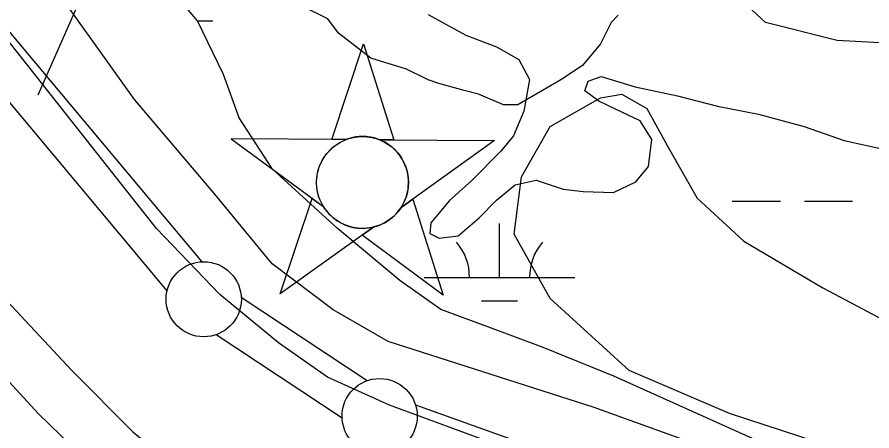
# Model space of a CAD drawing. Extents: x 3297772 to 3335630, y 634068 to 659439.
# Drawn here: x 3320374 to 3320942, y 645425 to 645700 of the extents above; entities that cross this region are included whole.
import ezdxf

# ---------------------------------------------------------------- set-up
doc = ezdxf.new("R2010")
doc.units = 0
for name, color, linetype in [('V-CHAN-NAID', 7, 'Continuous'), ('V-FLOD-BASE', 7, 'Continuous'), ('V-LEVE-TOET', 7, 'Continuous'), ('V-RIVR-RANG', 7, 'Continuous'), ('V-SITE-VEGE', 7, 'Continuous'), ('V-SURV-LINE', 7, 'Continuous'), ('V-TOPO-SHOR', 7, 'Continuous'), ('V-WETL-SWMP', 7, 'Continuous')]:
    doc.layers.add(name, color=color, linetype=linetype)

msp = doc.modelspace()

# ---------------------------------------------------------------- linework, layer by layer
at = {"layer": 'V-CHAN-NAID'}
for points in [[(3320592.73, 645618.94), (3320583.15, 645619.01), (3320604.27, 645682.49), (3320624.5, 645618.71), (3320614.91, 645618.78), (3320613.33, 645619.36), (3320611.24, 645619.98), (3320609.2, 645620.43), (3320607.16, 645620.74), (3320605.99, 645620.85), (3320604.46, 645620.93), (3320602.74, 645620.93), (3320601.37, 645620.86), (3320599.46, 645620.66), (3320598.1, 645620.44), (3320596.31, 645620.06), (3320594.78, 645619.64), (3320593.75, 645619.31)], [(3320592.73, 645618.94), (3320516.24, 645619.48), (3320577.81, 645574.08), (3320576.69, 645575.99), (3320575.88, 645577.62), (3320575.06, 645579.59), (3320574.36, 645581.64), (3320574, 645582.96), (3320573.64, 645584.59), (3320573.39, 645586.03), (3320573.2, 645587.63), (3320573.1, 645589.37), (3320573.08, 645590.95), (3320573.19, 645593.02), (3320573.37, 645594.64), (3320573.77, 645596.84), (3320574.25, 645598.77), (3320574.85, 645600.65), (3320575.5, 645602.33), (3320576.23, 645603.92), (3320577.04, 645605.46), (3320578.11, 645607.19), (3320579.14, 645608.66), (3320580.14, 645609.93), (3320581.14, 645611.08), (3320582.45, 645612.41), (3320583.5, 645613.38), (3320585.22, 645614.78), (3320586.43, 645615.65), (3320588.12, 645616.72), (3320589.85, 645617.66), (3320591.29, 645618.35)], [(3320614.91, 645618.78), (3320691.4, 645618.24), (3320629.2, 645573.72), (3320630.11, 645575.2), (3320631.09, 645577.05), (3320631.8, 645578.64), (3320632.54, 645580.59), (3320633.08, 645582.38), (3320633.48, 645584.02), (3320633.84, 645586.03), (3320634.03, 645587.6), (3320634.15, 645589.8), (3320634.12, 645591.87), (3320633.94, 645594.09), (3320633.67, 645595.84), (3320633.18, 645598.08), (3320632.54, 645600.22), (3320631.79, 645602.2), (3320631.14, 645603.64), (3320630.13, 645605.56), (3320629.07, 645607.28), (3320627.86, 645608.98), (3320626.6, 645610.52), (3320625.33, 645611.89), (3320623.69, 645613.42), (3320621.95, 645614.83), (3320620.27, 645616.01), (3320618.38, 645617.14), (3320616.91, 645617.9)], [(3320611.17, 645560.81), (3320548.96, 645516.29), (3320570.09, 645579.77), (3320577.81, 645574.08), (3320578.44, 645573.12), (3320579.82, 645571.26), (3320581.04, 645569.84), (3320582.5, 645568.34), (3320583.89, 645567.09), (3320585.35, 645565.93), (3320586.75, 645564.94), (3320588.43, 645563.91), (3320590.14, 645563), (3320591.93, 645562.19), (3320593.38, 645561.63), (3320595.01, 645561.1), (3320597.23, 645560.54), (3320598.76, 645560.25), (3320600.79, 645559.99), (3320602.33, 645559.89), (3320604.19, 645559.87), (3320605.88, 645559.95), (3320607.59, 645560.12), (3320609.49, 645560.43)], [(3320629.2, 645573.72), (3320636.99, 645579.3), (3320657.22, 645515.52), (3320603.37, 645555.23), (3320611.17, 645560.81), (3320612.83, 645561.29), (3320614.44, 645561.85), (3320616.6, 645562.76), (3320618.34, 645563.64), (3320620.2, 645564.76), (3320621.94, 645565.97), (3320623.49, 645567.21), (3320624.78, 645568.38), (3320626.17, 645569.8), (3320627.37, 645571.2), (3320628.49, 645572.68)]]:
    msp.add_lwpolyline(points, close=True, dxfattribs=at)
msp.add_circle((3320603.62, 645590.4), 30.54, dxfattribs=at)
at = {"layer": 'V-FLOD-BASE'}
msp.add_lwpolyline([(3321878.23, 645054.73), (3321671.57, 645086.35), (3321602.76, 645098.51), (3321550.53, 645109.99), (3321492.73, 645129.33), (3321254.35, 645212.18), (3321139.5, 645255.61), (3320921.68, 645335.44), (3320761.72, 645389.61), (3320688.84, 645417.54), (3320621.52, 645442.34), (3320580.31, 645461.01), (3320547.76, 645483.69), (3320508.82, 645515.81), (3320466.64, 645559.75), (3320403.66, 645639.88), (3320311.2, 645756.94)], dxfattribs=at)
at = {"layer": 'V-LEVE-TOET'}
for points in [[(3318948.75, 646161.28), (3319040.63, 646127.96), (3319139.62, 646094.69), (3319302.74, 646039.75), (3319440.54, 645992.53), (3319640.86, 645927.59), (3319819.04, 645868.02), (3320038.42, 645788.98), (3320082.03, 645767.17), (3320110.54, 645756.32), (3320147.75, 645745.52), (3320169.15, 645735.4), (3320186.61, 645723.67), (3320202.57, 645701.66), (3320224.88, 645674.96), (3320318.09, 645564.23), (3320410.43, 645465.34), (3320451.01, 645424.55), (3320501.07, 645383.03)], [(3322034.1, 645097.89), (3322012.92, 645103.48), (3321869.83, 645117.48), (3321683.21, 645143.03), (3321566.21, 645154.84), (3321502.09, 645173.35), (3321387.29, 645208.88), (3321290.63, 645247.7), (3321198.76, 645281.02), (3321114.78, 645314.39), (3320957.19, 645368.58), (3320757.6, 645440.64), (3320620.62, 645484.7), (3320584.13, 645505.78), (3320543.62, 645536.3), (3320505.38, 645582.64), (3320452, 645645.46), (3320390.56, 645731.93), (3320330, 645806.55)]]:
    msp.add_lwpolyline(points, dxfattribs=at)
at = {"layer": 'V-RIVR-RANG'}
msp.add_line((3320388.1, 645648.64), (3320792.65, 646570.8), dxfattribs=at)
at = {"layer": 'V-SITE-VEGE'}
for points in [[(3320773.55, 645701.56), (3320768.78, 645696.79), (3320761.63, 645682.48), (3320749.71, 645668.17), (3320735.41, 645658.63), (3320706.8, 645641.93), (3320697.26, 645641.93), (3320680.57, 645649.09), (3320671.04, 645651.47), (3320654.35, 645656.24), (3320647.2, 645658.63), (3320632.9, 645665.79), (3320609.06, 645672.94), (3320587.6, 645689.64), (3320580.45, 645699.18), (3320528, 645725.41)], [(3320959.5, 645682.48), (3320918.97, 645684.87), (3320871.29, 645696.79), (3320835.53, 645730.18)], [(3321364.77, 645267.46), (3320847.45, 645436.81), (3320780.7, 645465.43), (3320728.25, 645513.13), (3320704.42, 645556.07), (3320709.18, 645594.23), (3320728.25, 645627.62), (3320761.63, 645646.7), (3320775.93, 645649.09), (3320792.62, 645639.55), (3320806.93, 645613.31), (3320826, 645579.92), (3320856.99, 645551.3), (3320909.44, 645520.29), (3320949.96, 645498.82), (3321009.56, 645479.74), (3321059.62, 645455.89), (3321128.76, 645424.88)]]:
    msp.add_lwpolyline(points, dxfattribs=at)
at = {"layer": 'V-SURV-LINE'}
for points in [[(3320285.18, 645790.84), (3320496.79, 645537.66)], [(3320473.77, 645518.42), (3320262.16, 645771.61)], [(3320523.02, 645514.15), (3320606.62, 645458.58)], [(3320590.02, 645433.58), (3320506.43, 645489.16)], [(3320638.82, 645442.4), (3321559.98, 645112.27)]]:
    msp.add_lwpolyline(points, dxfattribs=at)
for centre in [(3320498.08, 645512.71), (3320614.96, 645435.02)]:
    msp.add_circle(centre, 25, dxfattribs=at)
at = {"layer": 'V-TOPO-SHOR'}
msp.add_lwpolyline([(3320206, 645633.56), (3320267.47, 645568.23), (3320388.05, 645436.76), (3320433.52, 645392.71), (3320459.82, 645370.7), (3320493.28, 645345.59), (3320526.71, 645324.43), (3320553.73, 645312.73), (3320631.6, 645281.59), (3320748.37, 645240.42), (3320928.68, 645177.51), (3321089.95, 645119.22), (3321203.54, 645078.03), (3321353.68, 645023.62), (3321408.52, 645001.03), (3321517.31, 644966.94), (3321587.19, 644946.04), (3321636.4, 644933.7), (3321671.33, 644925.23), (3321737.18, 644913.02), (3321841.04, 644903.46), (3321926.73, 644888.21), (3322063.93, 644870.16), (3322259.06, 644841.43)], dxfattribs=at)
at = {"layer": 'V-WETL-SWMP'}
for p, q in [((3320493.85, 645697.94), (3320504.16, 645697.94)), ((3320849.23, 645577.87), (3320881.23, 645577.87)), ((3320897.23, 645577.87), (3320929.23, 645577.87)), ((3320694.64, 645527.12), (3320694.64, 645563.12)), ((3320644.64, 645527.12), (3320744.64, 645527.12)), ((3320682.64, 645511.69), (3320706.64, 645511.69))]:
    msp.add_line(p, q, dxfattribs=at)
for points in [[(3320862.75, 645420.06), (3320770.54, 645461.47), (3320723.67, 645480.61), (3320686.96, 645494.38), (3320655.72, 645505.84), (3320628.32, 645525.12), (3320586.79, 645559.88), (3320543.67, 645599.3), (3320521.62, 645633.42), (3320511.29, 645662.17), (3320493.9, 645697.88), (3320468.76, 645728.08)], [(3320647.32, 645702.08), (3320672.35, 645688.23), (3320692.66, 645680.59), (3320707.52, 645672.12), (3320714.62, 645658.93), (3320710.87, 645637.87), (3320703.98, 645621.47), (3320695.48, 645611.28), (3320676.15, 645591.67), (3320661.44, 645578.32), (3320649.08, 645563.44), (3320648.35, 645556.42), (3320654.61, 645553.35), (3320667.06, 645554.99), (3320681, 645566.78), (3320692.6, 645578.54), (3320704.99, 645588.76), (3320718.99, 645591.97), (3320736.95, 645585.87), (3320750.2, 645584.4), (3320770.46, 645583.77), (3320785.21, 645590.88), (3320793.7, 645601.07), (3320795.91, 645619), (3320788.04, 645631.41), (3320771.62, 645639.08), (3320760.68, 645644.46), (3320751.28, 645651.4), (3320753.58, 645657.65), (3320762.12, 645660.83), (3320784.76, 645653.97), (3320812.85, 645647.94), (3320839.38, 645641.12), (3320866.68, 645635.86), (3320897.12, 645627.5), (3320923.67, 645618.34), (3320947.85, 645613.06)]]:
    msp.add_lwpolyline(points, dxfattribs=at)
for centre, start, end in [((3320639.39, 645527.6), 359.2282, 40.7718), ((3320749.88, 645527.6), 139.2282, 180.7718)]:
    msp.add_arc(centre, 35.25, start, end, dxfattribs=at)

doc.saveas('drawing.dxf')
